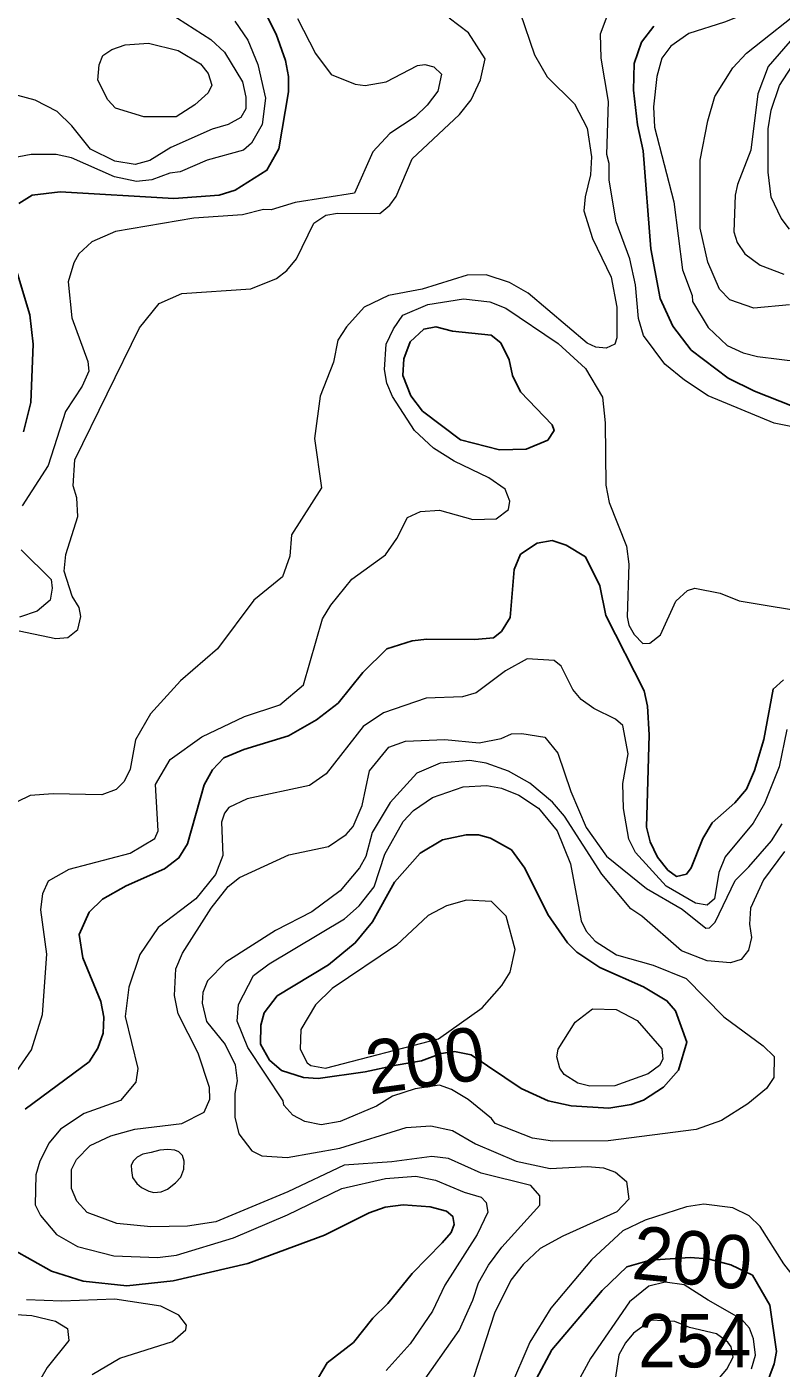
# Model space of a CAD drawing. Extents: x 673.6 to 698.9, y 7012 to 7040.1.
# Drawn here: x 696.06 to 697.19, y 7030.457 to 7032.466 of the extents above; entities that cross this region are included whole.
import ezdxf
from ezdxf.enums import TextEntityAlignment as Align

# ---------------------------------------------------------------- set-up
doc = ezdxf.new("R2010")
doc.units = 0
doc.header["$LTSCALE"] = 0.032
doc.layers.add('1', color=7, linetype='Continuous', lineweight=25)
doc.layers.add('2', color=7, linetype='Continuous', lineweight=13)
doc.layers.add('21', color=7, linetype='Continuous')
doc.layers.add('61', color=7, linetype='Continuous')

msp = doc.modelspace()

# ---------------------------------------------------------------- linework, layer by layer
at = {"layer": '1'}
for points in [[(696.4211, 7032.4791), (696.4338, 7032.4548), (696.4476, 7032.4151), (696.4525, 7032.391), (696.4525, 7032.3681), (696.4378, 7032.2829), (696.4199, 7032.2508), (696.3724, 7032.2211), (696.3486, 7032.2134), (696.2805, 7032.2086), (696.1103, 7032.2184), (696.0684, 7032.2135), (696.0482, 7032.201)], [(697.2428, 7031.8833), (697.1502, 7031.9197), (697.1109, 7031.9395), (697.0556, 7031.9814), (697.0281, 7032.0171), (697.009, 7032.0587), (696.9949, 7032.1333), (696.9835, 7032.28), (696.9751, 7032.3186), (696.9689, 7032.3706), (696.9702, 7032.4104), (696.981, 7032.4427), (696.9996, 7032.4663)], [(696.0449, 7032.1005), (696.0646, 7032.0343), (696.0696, 7031.9903), (696.0663, 7031.9029), (696.0553, 7031.8592)], [(696.0576, 7030.8447), (696.1539, 7030.9157), (696.1667, 7030.936), (696.1745, 7030.9586), (696.1756, 7030.9825), (696.1714, 7031.0059), (696.1441, 7031.0713), (696.1389, 7031.1064), (696.1538, 7031.1395), (696.1735, 7031.1593), (696.2093, 7031.1792), (696.2667, 7031.2046), (696.2882, 7031.2208), (696.3011, 7031.2422), (696.3259, 7031.3305), (696.3386, 7031.3526), (696.3553, 7031.3709), (696.3852, 7031.3833), (696.4521, 7031.4039), (696.4944, 7031.4278), (696.5268, 7031.4529), (696.5637, 7031.4988), (696.5996, 7031.5341), (696.6374, 7031.546), (696.6596, 7031.5486), (696.7316, 7031.5479), (696.7593, 7031.5506), (696.7711, 7031.5601), (696.7844, 7031.5808), (696.7903, 7031.653), (696.8, 7031.6756), (696.8249, 7031.6923), (696.847, 7031.6961), (696.8683, 7031.6892), (696.8972, 7031.6716), (696.9184, 7031.6284), (696.9276, 7031.584), (696.9848, 7031.471), (696.9898, 7031.4481), (696.9924, 7031.405), (696.9884, 7031.2669), (696.9942, 7031.2451), (697.005, 7031.2221), (697.0205, 7031.2028), (697.0336, 7031.1933), (697.0484, 7031.1964), (697.0556, 7031.2061), (697.0729, 7031.25), (697.0871, 7031.2737), (697.121, 7031.3035), (697.1381, 7031.3239), (697.1501, 7031.352), (697.1642, 7031.3983), (697.1781, 7031.4737), (697.1936, 7031.4874)], [(696.4974, 7030.4427), (696.5101, 7030.4648), (696.5498, 7030.4954), (696.5788, 7030.5318), (696.6012, 7030.5535), (696.6373, 7030.5987), (696.6826, 7030.6447), (696.696, 7030.6601), (696.7004, 7030.672), (696.6984, 7030.6841), (696.6888, 7030.6919), (696.6647, 7030.6986), (696.6241, 7030.7015), (696.5969, 7030.6979), (696.5729, 7030.6893), (696.506, 7030.6558), (696.3914, 7030.6134), (696.2793, 7030.5874), (696.21, 7030.5799), (696.1445, 7030.5871), (696.0972, 7030.6022), (696.0401, 7030.634)], [(696.8233, 7030.4405), (696.8468, 7030.4842), (696.922, 7030.5733), (696.9591, 7030.6083), (696.9938, 7030.6187), (697.0537, 7030.6224), (697.0802, 7030.6205), (697.115, 7030.6115), (697.1472, 7030.5958), (697.1733, 7030.5512), (697.1831, 7030.4816), (697.1798, 7030.4631), (697.1437, 7030.3662)]]:
    msp.add_lwpolyline(points, dxfattribs=at)
for points in [[(696.7099, 7031.8472), (696.6531, 7031.8901), (696.6357, 7031.9131), (696.6236, 7031.9436), (696.6251, 7031.9682), (696.6345, 7031.9938), (696.6548, 7032.0128), (696.6732, 7032.0161), (696.6978, 7032.0096), (696.756, 7032.0037), (696.7702, 7031.9923), (696.7829, 7031.9669), (696.788, 7031.9436), (696.7996, 7031.9191), (696.8471, 7031.8697), (696.85, 7031.8609), (696.8406, 7031.8465), (696.8083, 7031.833), (696.7681, 7031.8323)], [(696.5671, 7030.9005), (696.6136, 7030.9105), (696.6513, 7030.9172), (696.6811, 7030.9278), (696.7009, 7030.931), (696.7258, 7030.9259), (696.8009, 7030.8757), (696.8411, 7030.8571), (696.8758, 7030.8494), (696.9323, 7030.8462), (696.9655, 7030.8515), (696.9842, 7030.8581), (697.0141, 7030.8776), (697.0362, 7030.9032), (697.049, 7030.9452), (697.0321, 7030.992), (697.019, 7031.0069), (696.984, 7031.0278), (696.9186, 7031.0569), (696.8843, 7031.08), (696.8703, 7031.0938), (696.8408, 7031.1361), (696.8061, 7031.2057), (696.7861, 7031.2331), (696.7546, 7031.2504), (696.7369, 7031.2553), (696.7185, 7031.2553), (696.6827, 7031.2479), (696.6497, 7031.2281), (696.6109, 7031.1846), (696.578, 7031.1252), (696.5523, 7031.0937), (696.5124, 7031.061), (696.4351, 7031.0142), (696.4156, 7030.989), (696.4106, 7030.9702), (696.4103, 7030.942), (696.4238, 7030.9182), (696.4416, 7030.9026), (696.4749, 7030.8921), (696.4969, 7030.8904)]]:
    msp.add_lwpolyline(points, close=True, dxfattribs=at)
at = {"layer": '2'}
msp.add_line((696.2899, 7032.2482), (696.2747, 7032.2462), dxfattribs=at)
for points in [[(697.2299, 7032.5483), (697.2265, 7032.5399), (697.214, 7032.5263), (697.1784, 7032.5016), (697.1056, 7032.4727), (697.0519, 7032.4555)], [(696.2487, 7032.5027), (696.3361, 7032.4466), (696.3562, 7032.4274), (696.3834, 7032.383), (696.3884, 7032.3601), (696.3884, 7032.3429), (696.3807, 7032.3298), (696.3618, 7032.3194), (696.338, 7032.3125), (696.2761, 7032.2846), (696.2446, 7032.2653), (696.2224, 7032.2596), (696.192, 7032.2642), (696.1556, 7032.2821), (696.1277, 7032.3173), (696.1056, 7032.3387), (696.0728, 7032.3556), (696.0266, 7032.368), (695.9733, 7032.3776), (695.8868, 7032.4142), (695.8628, 7032.431), (695.7946, 7032.505)], [(696.7993, 7032.4863), (696.8209, 7032.4235), (696.8398, 7032.3908), (696.8805, 7032.3502), (696.8995, 7032.314), (696.9061, 7032.2707), (696.9046, 7032.2437), (696.8964, 7032.2108)], [(697.2303, 7031.8621), (697.1798, 7031.8722), (697.081, 7031.9131), (697.0453, 7031.9363), (697.016, 7031.9606), (696.9842, 7032.0035), (696.9767, 7032.0285), (696.9718, 7032.0791), (696.9637, 7032.1181), (696.9431, 7032.1737), (696.9325, 7032.2357), (696.9324, 7032.2611), (696.9292, 7032.2743), (696.9316, 7032.3536), (696.9208, 7032.4187), (696.9194, 7032.4551), (696.9312, 7032.4856)], [(697.2025, 7032.0492), (697.1491, 7032.0443), (697.1134, 7032.0568), (697.0981, 7032.0726), (697.0804, 7032.1132), (697.0689, 7032.1641), (697.0689, 7032.2661), (697.0803, 7032.3249), (697.0909, 7032.3611), (697.1177, 7032.4043), (697.1385, 7032.4261), (697.2319, 7032.4998)], [(696.2747, 7032.2462), (696.2475, 7032.2366), (696.2245, 7032.2341), (696.1917, 7032.241), (696.1274, 7032.2692), (696.1045, 7032.2743), (696.0667, 7032.2743), (696.0187, 7032.2653), (696.001, 7032.2653), (695.9822, 7032.2699), (695.9634, 7032.2821), (695.9239, 7032.3255), (695.8861, 7032.3605), (695.8524, 7032.3813), (695.785, 7032.4092), (695.7594, 7032.4253), (695.7384, 7032.478)], [(696.0486, 7031.561), (696.1038, 7031.5496), (696.1219, 7031.5511), (696.1367, 7031.5631), (696.1411, 7031.5824), (696.1386, 7031.5961), (696.1284, 7031.613), (696.1164, 7031.6503), (696.1188, 7031.6753), (696.1369, 7031.732), (696.1353, 7031.76), (696.1297, 7031.778), (696.132, 7031.8173), (696.2292, 7032.0149), (696.2586, 7032.0513), (696.2927, 7032.0663), (696.3957, 7032.0731), (696.4345, 7032.0886), (696.4496, 7032.1004), (696.4642, 7032.118), (696.4903, 7032.1713), (696.5082, 7032.1837), (696.5258, 7032.1863), (696.5893, 7032.1859), (696.6043, 7032.1985), (696.6134, 7032.2115), (696.6375, 7032.2677), (696.7084, 7032.3345), (696.7257, 7032.3563), (696.7401, 7032.3862), (696.7467, 7032.4177), (696.722, 7032.4567), (696.693, 7032.4783)], [(696.4657, 7032.4781), (696.4929, 7032.4255), (696.516, 7032.3943), (696.5521, 7032.3797), (696.5673, 7032.3779), (696.5986, 7032.3832), (696.6453, 7032.4076), (696.6563, 7032.4089), (696.6698, 7032.4056), (696.6816, 7032.3949), (696.6761, 7032.3692), (696.6602, 7032.348), (696.6418, 7032.3308), (696.604, 7032.3059), (696.5786, 7032.2783), (696.5513, 7032.2162), (696.4625, 7032.2027), (696.4262, 7032.1914), (696.415, 7032.1921), (696.3835, 7032.1842), (696.3103, 7032.179), (696.1929, 7032.1592), (696.1576, 7032.1436), (696.1382, 7032.1258), (696.1307, 7032.1123), (696.1223, 7032.0836), (696.1279, 7032.0298), (696.1516, 7031.9643), (696.1534, 7031.9501), (696.1433, 7031.9273), (696.1182, 7031.8897), (696.0923, 7031.8086), (696.0532, 7031.7484)], [(696.3721, 7032.474), (696.3914, 7032.4457), (696.4064, 7032.4093), (696.4179, 7032.3586), (696.4129, 7032.3193), (696.3968, 7032.2913), (696.385, 7032.2807), (696.3306, 7032.2659), (696.2899, 7032.2482)], [(697.0519, 7032.4555), (697.0248, 7032.4365), (697.0113, 7032.4186), (697.004, 7032.3914), (696.9991, 7032.3456), (697.0007, 7032.3154), (697.0295, 7032.2033), (697.0426, 7032.1014), (697.057, 7032.063), (697.0574, 7032.0542), (697.0807, 7032.0152), (697.1094, 7031.9882), (697.1331, 7031.9774), (697.155, 7031.9718), (697.2198, 7031.9637)], [(697.2102, 7032.4517), (697.1706, 7032.4063), (697.1553, 7032.3651), (697.1448, 7032.281), (697.1248, 7032.2295), (697.1214, 7032.2132), (697.1191, 7032.1587), (697.1241, 7032.1426), (697.1358, 7032.1254), (697.1586, 7032.1087), (697.1941, 7032.0951)], [(697.2029, 7032.1626), (697.1901, 7032.1789), (697.1753, 7032.2106), (697.1708, 7032.2477), (697.1708, 7032.3129), (697.1755, 7032.3409), (697.1879, 7032.3775), (697.2126, 7032.4161)], [(696.8964, 7032.2108), (696.8947, 7032.1902), (696.9076, 7032.1485), (696.9356, 7032.0905), (696.9439, 7032.0458), (696.9439, 7031.9998)], [(696.9439, 7031.9998), (696.9413, 7031.9901), (696.9281, 7031.9843), (696.9128, 7031.9859), (696.8996, 7031.9919), (696.8111, 7032.0669), (696.7834, 7032.0825), (696.7484, 7032.0943), (696.7199, 7032.0936), (696.6527, 7032.0729), (696.6021, 7032.063), (696.5657, 7032.0456), (696.5389, 7032.0165), (696.5264, 7031.9962), (696.5198, 7031.9633), (696.4996, 7031.9122), (696.4912, 7031.8491), (696.5018, 7031.775), (696.457, 7031.7047), (696.4542, 7031.6727), (696.4432, 7031.6421), (696.4005, 7031.6068), (696.3458, 7031.5339), (696.2904, 7031.486), (696.2454, 7031.4369), (696.2229, 7031.3976), (696.215, 7031.3539), (696.2059, 7031.3352), (696.1939, 7031.3232), (696.1728, 7031.3154), (696.1, 7031.317), (696.0651, 7031.3145), (696.0255, 7031.2949)], [(696.5998, 7031.9321), (696.5963, 7031.9525), (696.5986, 7031.9903), (696.6094, 7032.0133), (696.6235, 7032.0335), (696.661, 7032.0498)], [(696.661, 7032.0498), (696.7143, 7032.0581), (696.7537, 7032.0539), (696.778, 7032.0442), (696.8562, 7031.9913), (696.8971, 7031.9541), (696.9226, 7031.9111), (696.9267, 7031.8724), (696.9277, 7031.7789), (696.9326, 7031.753), (696.9586, 7031.6879), (696.9621, 7031.6609), (696.9596, 7031.5821), (696.9621, 7031.5694), (696.9699, 7031.5553), (696.9831, 7031.542), (696.9934, 7031.5426), (697.0094, 7031.555), (697.0325, 7031.6056), (697.0497, 7031.6215), (697.0608, 7031.6251), (697.0988, 7031.6173), (697.1272, 7031.6061), (697.2448, 7031.5863)], [(696.0405, 7030.8944), (696.0673, 7030.9336), (696.0836, 7030.9866), (696.0901, 7031.077), (696.0812, 7031.1433), (696.0844, 7031.1678), (696.093, 7031.1865), (696.1235, 7031.2042), (696.2152, 7031.2279), (696.252, 7031.2498), (696.257, 7031.2616), (696.2529, 7031.3309), (696.2748, 7031.3684), (696.3224, 7031.4022), (696.3865, 7031.4327), (696.4394, 7031.4501), (696.4748, 7031.4801), (696.5031, 7031.5789), (696.5155, 7031.5995), (696.5473, 7031.6385), (696.5975, 7031.6747), (696.6144, 7031.6993), (696.6307, 7031.7308), (696.6502, 7031.7399), (696.6784, 7031.7418), (696.7283, 7031.7279), (696.7631, 7031.7289), (696.782, 7031.7428), (696.784, 7031.7551), (696.777, 7031.773), (696.7525, 7031.7899), (696.7006, 7031.8152), (696.6697, 7031.8344), (696.641, 7031.8608), (696.6082, 7031.912), (696.5998, 7031.9321)], [(696.052, 7031.6821), (696.0967, 7031.6379), (696.0983, 7031.6248), (696.0951, 7031.6071), (696.0759, 7031.5902), (696.0494, 7031.5816)], [(697.1989, 7031.4134), (697.1872, 7031.3572), (697.1655, 7031.3024), (697.1484, 7031.2732), (697.1062, 7031.2223), (697.0967, 7031.1993), (697.0902, 7031.1595), (697.0792, 7031.1503), (697.062, 7031.1534), (697.0178, 7031.1786), (696.9721, 7031.2291), (696.9621, 7031.2488), (696.9539, 7031.2948), (696.9531, 7031.3326), (696.9613, 7031.3768), (696.953, 7031.4193), (696.9423, 7031.4287), (696.9094, 7031.4445), (696.8908, 7031.4582), (696.8784, 7031.473), (696.8609, 7031.5082), (696.8502, 7031.5166), (696.81, 7031.5191), (696.7774, 7031.5012), (696.7335, 7031.4682), (696.7128, 7031.4623), (696.6584, 7031.46), (696.5946, 7031.438), (696.5641, 7031.4178), (696.5086, 7031.3468), (696.4835, 7031.3296), (696.3904, 7031.3096)], [(696.6475, 7030.4273), (696.7078, 7030.513), (696.7286, 7030.5586), (696.7368, 7030.5844), (696.7517, 7030.611), (696.7719, 7030.6379), (696.8287, 7030.7008), (696.8289, 7030.7151), (696.8153, 7030.7302), (696.7409, 7030.7489), (696.6919, 7030.7706), (696.6672, 7030.7736), (696.6073, 7030.7656), (696.5355, 7030.7606), (696.4515, 7030.7207), (696.3432, 7030.6759), (696.3008, 7030.6695), (696.246, 7030.6686), (696.1949, 7030.6735), (696.1508, 7030.69), (696.135, 7030.707), (696.1272, 7030.7258), (696.1273, 7030.7545), (696.1348, 7030.7691), (696.1554, 7030.7903), (696.186, 7030.8049), (696.2221, 7030.8148), (696.2926, 7030.8233), (696.3257, 7030.8404), (696.3342, 7030.8596), (696.3338, 7030.8772), (696.3168, 7030.9285), (696.2871, 7030.9875), (696.2817, 7031.015), (696.2833, 7031.055), (696.2933, 7031.0781), (696.3364, 7031.1458), (696.3621, 7031.1781), (696.3788, 7031.1916), (696.453, 7031.2256), (696.512, 7031.2382), (696.5385, 7031.2558), (696.5493, 7031.2681), (696.5627, 7031.2994), (696.5737, 7031.3513), (696.6027, 7031.3866), (696.6274, 7031.3959), (696.6866, 7031.3983), (696.738, 7031.3934), (696.7708, 7031.3998), (696.7865, 7031.4065), (696.8019, 7031.4073), (696.8361, 7031.4017), (696.8559, 7031.3777), (696.8752, 7031.3204), (696.8981, 7031.2665), (696.9284, 7031.2233), (696.9885, 7031.1752), (697.0417, 7031.1443), (697.0773, 7031.1157), (697.083, 7031.1163), (697.0914, 7031.1245), (697.1214, 7031.1869), (697.1419, 7031.2075), (697.176, 7031.2466), (697.1915, 7031.272)], [(697.195, 7031.2304), (697.1637, 7031.1879), (697.1442, 7031.1458), (697.1429, 7031.1215), (697.146, 7031.1019), (697.1414, 7031.0827), (697.1304, 7031.069), (697.1143, 7031.0639), (697.0794, 7031.067), (697.0409, 7031.0816), (696.9817, 7031.1336), (696.9648, 7031.1448), (696.9215, 7031.1964), (696.8655, 7031.2835), (696.8478, 7031.3046), (696.8139, 7031.3329), (696.7818, 7031.3507), (696.7484, 7031.3629), (696.7237, 7031.367), (696.6794, 7031.3629), (696.6443, 7031.3477), (696.6046, 7031.3038), (696.5778, 7031.2592), (696.5679, 7031.2231), (696.5587, 7031.2063), (696.5298, 7031.1715), (696.4874, 7031.1402), (696.4329, 7031.1123), (696.3585, 7031.0649), (696.3311, 7031.037), (696.3241, 7031.0193), (696.3228, 7031.0035), (696.3295, 7030.9758), (696.3576, 7030.9416), (696.3722, 7030.9112), (696.3753, 7030.8873), (696.3721, 7030.8681), (696.3721, 7030.8326), (696.3777, 7030.8077), (696.3972, 7030.7823), (696.4121, 7030.7748), (696.4504, 7030.7722), (696.5292, 7030.7863), (696.6284, 7030.8173), (696.6653, 7030.8198), (696.6981, 7030.8128), (696.7323, 7030.7925), (696.7934, 7030.767), (696.8442, 7030.7557), (696.9001, 7030.759), (696.9239, 7030.7566), (696.942, 7030.7501), (696.9588, 7030.7363), (696.962, 7030.71), (696.944, 7030.691), (696.8631, 7030.6545), (696.8292, 7030.6359), (696.8038, 7030.6122), (696.7855, 7030.5888), (696.7607, 7030.5393), (696.7172, 7030.4056)], [(696.3904, 7031.3096), (696.363, 7031.2964), (696.3564, 7031.288), (696.3518, 7031.2746), (696.3539, 7031.2244), (696.3429, 7031.1961)], [(696.3429, 7031.1961), (696.3134, 7031.1597), (696.2568, 7031.1165), (696.2298, 7031.0762), (696.2129, 7031.0276), (696.2077, 7030.9834), (696.2264, 7030.9055), (696.2238, 7030.885), (696.2008, 7030.8575), (696.1463, 7030.8383), (696.1106, 7030.8147), (696.0938, 7030.794), (696.0799, 7030.7666), (696.0736, 7030.7464), (696.073, 7030.7015), (696.0806, 7030.6854), (696.105, 7030.6569), (696.136, 7030.6388), (696.1905, 7030.6251), (696.2561, 7030.6225), (696.2846, 7030.6258), (696.3697, 7030.6519), (696.4506, 7030.6865), (696.532, 7030.7259), (696.5976, 7030.741), (696.6432, 7030.7442), (696.6725, 7030.7385), (696.7156, 7030.7201), (696.7408, 7030.713), (696.7485, 7030.7051), (696.7507, 7030.6903), (696.735, 7030.657), (696.6863, 7030.5813), (696.668, 7030.5423), (696.6346, 7030.4933), (696.5985, 7030.4531)], [(697.2142, 7030.43), (697.2412, 7030.4727), (697.247, 7030.4891), (697.2512, 7030.5243), (697.2421, 7030.5518), (697.1942, 7030.613), (697.159, 7030.6689), (697.1423, 7030.6848), (697.1176, 7030.6969), (697.0745, 7030.7022), (697.0486, 7030.6984), (696.9864, 7030.6783), (696.9533, 7030.6624), (696.9059, 7030.619), (696.8451, 7030.5467), (696.8139, 7030.4956), (696.7835, 7030.4247)], [(697.1456, 7030.4559), (697.1519, 7030.4764), (697.1486, 7030.5005), (697.1427, 7030.5165), (697.1308, 7030.5301), (697.081, 7030.5586), (697.0447, 7030.5814), (697.0167, 7030.5857), (696.992, 7030.5798), (696.9629, 7030.556), (696.9044, 7030.471), (696.8699, 7030.4069)], [(696.1581, 7030.4471), (696.1998, 7030.4715), (696.2783, 7030.4969), (696.2985, 7030.5142), (696.2996, 7030.5213), (696.2881, 7030.5363), (696.261, 7030.5494), (696.192, 7030.5601), (696.1127, 7030.5569), (696.0597, 7030.5592)], [(695.9739, 7030.5414), (696.068, 7030.5356), (696.1035, 7030.5274), (696.1214, 7030.5161), (696.1231, 7030.4984), (696.0909, 7030.4579), (696.0495, 7030.3861)]]:
    msp.add_lwpolyline(points, dxfattribs=at)
for points in [[(696.2426, 7032.4411), (696.2868, 7032.4303), (696.3207, 7032.41), (696.3317, 7032.3956), (696.3374, 7032.3782), (696.3321, 7032.3667), (696.3118, 7032.3485), (696.2842, 7032.331), (696.2358, 7032.331), (696.1933, 7032.3439), (696.1815, 7032.3562), (696.1668, 7032.3856), (696.1686, 7032.4086), (696.1744, 7032.4225), (696.1878, 7032.4315), (696.2077, 7032.4386)], [(696.8477, 7030.7968), (696.8177, 7030.8012), (696.7616, 7030.8232), (696.7564, 7030.8306), (696.7214, 7030.8589), (696.6966, 7030.874), (696.6784, 7030.8805), (696.6419, 7030.875), (696.6081, 7030.864), (696.5841, 7030.849), (696.5295, 7030.8263), (696.5013, 7030.8214), (696.4769, 7030.8261), (696.4589, 7030.8358), (696.4453, 7030.8504), (696.4441, 7030.857), (696.3916, 7030.937), (696.3753, 7030.9763), (696.3772, 7031.0013), (696.3997, 7031.0446), (696.4233, 7031.0624), (696.5362, 7031.1297), (696.5583, 7031.1491), (696.5804, 7031.1774), (696.5968, 7031.2264), (696.6239, 7031.2755), (696.6396, 7031.2919), (696.6681, 7031.3114), (696.7139, 7031.3276), (696.7495, 7031.3293), (696.7713, 7031.3256), (696.7974, 7031.3147), (696.8267, 7031.2953), (696.8548, 7031.2616), (696.8749, 7031.2123), (696.8908, 7031.1265), (696.8982, 7031.1112), (696.9117, 7031.0962), (696.9436, 7031.0758), (696.9985, 7031.0604), (697.048, 7031.0401), (697.1045, 7030.9827), (697.1631, 7030.9393), (697.1799, 7030.9234), (697.1791, 7030.892), (697.1681, 7030.8754), (697.1403, 7030.8528), (697.101, 7030.8275), (697.063, 7030.8142), (696.9311, 7030.7971)], [(696.6769, 7030.9498), (696.7423, 7030.9962), (696.7716, 7031.0298), (696.7845, 7031.05), (696.7919, 7031.0836), (696.7784, 7031.1335), (696.7561, 7031.1554), (696.7188, 7031.1575), (696.6889, 7031.1492), (696.6614, 7031.1345), (696.6138, 7031.0904), (696.5177, 7031.0254), (696.4929, 7031.0011), (696.4706, 7030.9641), (696.4699, 7030.9345), (696.48, 7030.914), (696.4857, 7030.9099), (696.5076, 7030.9062)], [(696.941, 7030.8798), (696.9038, 7030.879), (696.8857, 7030.8835), (696.8651, 7030.8964), (696.8587, 7030.9059), (696.8544, 7030.9228), (696.856, 7030.9346), (696.8815, 7030.9749), (696.9078, 7030.995), (696.943, 7030.9937), (696.9743, 7030.9775), (697.0115, 7030.9349), (697.013, 7030.9196), (697.0078, 7030.9101), (696.9911, 7030.8976)], [(696.22, 7030.7672), (696.2167, 7030.7607), (696.217, 7030.7527), (696.2187, 7030.7421), (696.225, 7030.7331), (696.2323, 7030.7271), (696.2433, 7030.7216), (696.2506, 7030.7198), (696.2616, 7030.7208), (696.2712, 7030.7248), (696.2832, 7030.7341), (696.291, 7030.7426), (696.2953, 7030.7549), (696.2958, 7030.7667), (696.2933, 7030.7753), (696.2878, 7030.7808), (696.282, 7030.7831), (696.2717, 7030.7841), (696.2596, 7030.7831), (696.2466, 7030.7798), (696.234, 7030.7775), (696.2258, 7030.773)], [(696.9691, 7030.5091), (696.9569, 7030.4948), (696.9471, 7030.4766), (696.9374, 7030.4134), (696.9365, 7030.3846), (696.9284, 7030.3679), (696.9291, 7030.355), (696.9321, 7030.3452), (696.9393, 7030.3375), (696.9466, 7030.3328), (696.9626, 7030.3301), (696.9998, 7030.3432), (697.0317, 7030.365), (697.0626, 7030.3985), (697.0711, 7030.4104), (697.1087, 7030.4553), (697.1185, 7030.4731), (697.1154, 7030.4885), (697.1105, 7030.4959), (697.0933, 7030.5082), (697.053, 7030.5177), (697.0312, 7030.5268), (696.9959, 7030.5287)]]:
    msp.add_lwpolyline(points, close=True, dxfattribs=at)

# ---------------------------------------------------------------- texts
at = {"layer": '21', "width": 0.95}
msp.add_text('254', height=0.08, dxfattribs=at).set_placement((696.976, 7030.4579))
at = {"layer": '61'}
for rotation, p in [(7.65, (696.662, 7030.8783)), (354.473, (697.0536, 7030.5822))]:
    msp.add_text('200', height=0.08, rotation=rotation, dxfattribs=at).set_placement(p, align=Align.CENTER)

doc.saveas('drawing.dxf')
